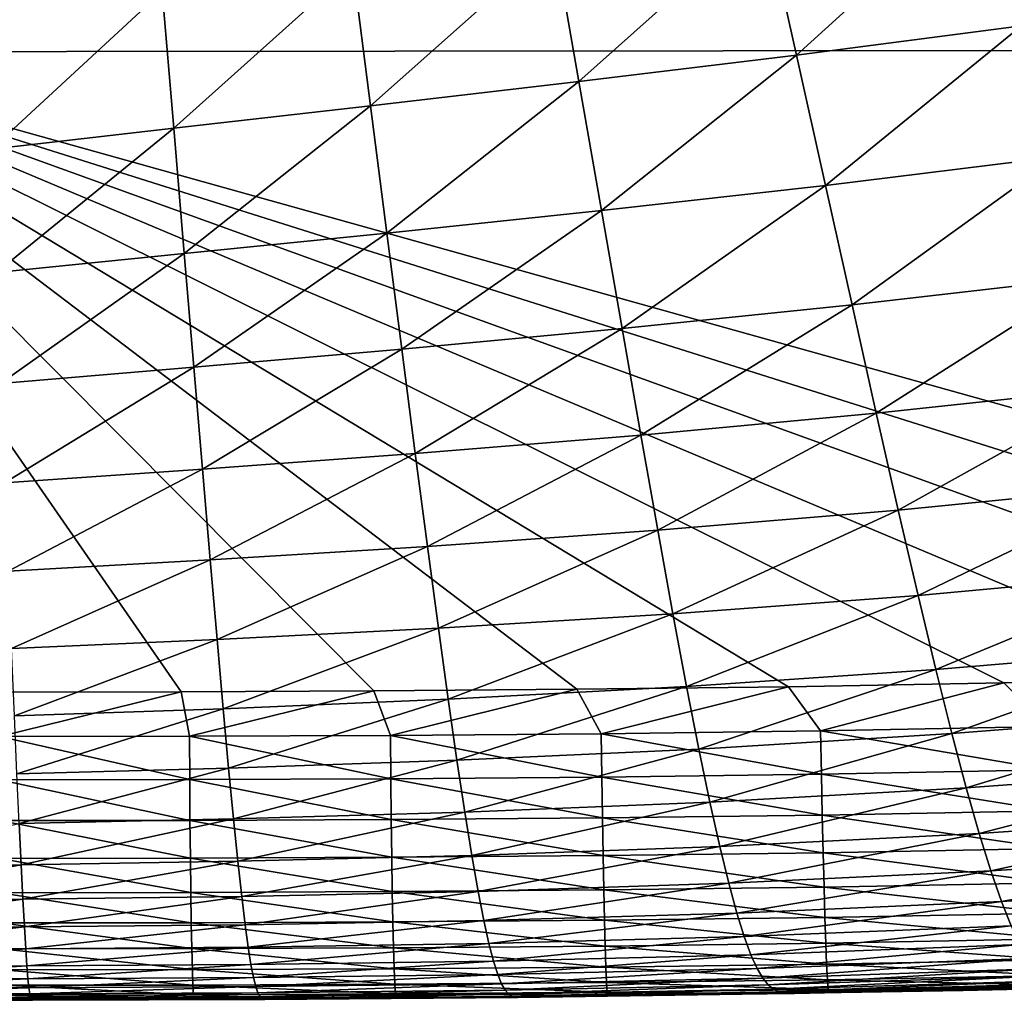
# Model space of a CAD drawing. Header units: metres. Extents: x -105 to 105, y -68 to 103.
# Tile 348 of 416: x 85.96 to 89.17, y 36.69 to 39.89. Entities that reach past the tile are written whole.
import ezdxf

# ---------------------------------------------------------------- set-up
doc = ezdxf.new("R2010")
doc.units = ezdxf.units.M
doc.layers.add('solid_FIT-BATH-150_SW0001_01', color=7, linetype='CONTINUOUS')

msp = doc.modelspace()

# ---------------------------------------------------------------- linework, layer by layer
at = {"layer": 'solid_FIT-BATH-150_SW0001_01'}
for points in [[(85.039665, 39.784367, 16.539719), (87.52417, 44.988106, 16.558586), (79.768669, 44.983898, 16.469151)], [(85.039665, 39.784367, 16.539719), (92.533432, 39.791576, 16.643263), (87.52417, 44.988106, 16.558586)], [(92.533432, 39.791576, 16.643263), (95.279671, 44.99313, 16.665361), (87.52417, 44.988106, 16.558586)], [(89.09874, 40.324898, -18.161051), (89.823616, 40.43063, -18.156891), (89.224876, 39.869209, -17.769283)], [(88.389565, 40.228962, -18.161034), (89.09874, 40.324898, -18.161051), (88.492157, 39.773613, -17.765261)], [(89.09874, 40.324898, -18.161051), (89.224876, 39.869209, -17.769283), (88.492157, 39.773613, -17.765261)], [(87.70266, 40.140938, -18.156631), (88.389565, 40.228962, -18.161034), (87.782494, 39.687355, -17.756115)], [(88.389565, 40.228962, -18.161034), (88.492157, 39.773613, -17.765261), (87.782494, 39.687355, -17.756115)], [(87.044937, 40.059093, -18.14764), (87.70266, 40.140938, -18.156631), (87.102974, 39.608574, -17.741697)], [(87.70266, 40.140938, -18.156631), (87.782494, 39.687355, -17.756115), (87.102974, 39.608574, -17.741697)], [(86.424004, 39.982014, -18.133867), (87.044937, 40.059093, -18.14764), (86.461357, 39.535622, -17.721958)], [(87.044937, 40.059093, -18.14764), (87.102974, 39.608574, -17.741697), (86.461357, 39.535622, -17.721958)], [(85.847511, 39.908306, -18.115124), (86.424004, 39.982014, -18.133867), (85.865486, 39.466866, -17.696856)], [(86.424004, 39.982014, -18.133867), (86.461357, 39.535622, -17.721958), (85.865486, 39.466866, -17.696856)], [(88.492157, 39.773613, -17.765261), (89.224876, 39.869209, -17.769283), (88.586693, 39.348991, -17.308622)], [(89.224876, 39.869209, -17.769283), (89.341217, 39.44215, -17.315823), (88.586693, 39.348991, -17.308622)], [(91.998947, 37.841114, 16.636776), (92.533432, 39.791576, 16.643263), (85.039665, 39.784367, 16.539719)], [(91.321701, 37.80249, 16.626656), (91.998947, 37.841114, 16.636776), (85.039665, 39.784367, 16.539719)], [(90.610786, 37.771179, 16.616184), (91.321701, 37.80249, 16.626656), (85.039665, 39.784367, 16.539719)], [(89.882706, 37.746689, 16.605629), (90.610786, 37.771179, 16.616184), (85.039665, 39.784367, 16.539719)], [(89.168228, 37.727592, 16.595432), (89.882706, 37.746689, 16.605629), (85.039665, 39.784367, 16.539719)], [(88.466019, 37.71476, 16.585569), (89.168228, 37.727592, 16.595432), (85.039665, 39.784367, 16.539719)], [(87.775406, 37.707214, 16.576021), (88.466019, 37.71476, 16.585569), (85.039665, 39.784367, 16.539719)], [(87.113815, 37.702015, 16.567015), (87.775406, 37.707214, 16.576021), (85.039665, 39.784367, 16.539719)], [(86.485527, 37.698437, 16.558586), (87.113815, 37.702015, 16.567015), (85.039665, 39.784367, 16.539719)], [(85.885056, 37.697407, 16.550648), (86.485527, 37.698437, 16.558586), (85.039665, 39.784367, 16.539719)], [(87.782494, 39.687355, -17.756115), (88.492157, 39.773613, -17.765261), (87.855957, 39.266712, -17.295803)], [(88.492157, 39.773613, -17.765261), (88.586693, 39.348991, -17.308622), (87.855957, 39.266712, -17.295803)], [(87.102974, 39.608574, -17.741697), (87.782494, 39.687355, -17.756115), (87.156265, 39.193314, -17.277277)], [(87.782494, 39.687355, -17.756115), (87.855957, 39.266712, -17.295803), (87.156265, 39.193314, -17.277277)], [(86.461357, 39.535622, -17.721958), (87.102974, 39.608574, -17.741697), (86.495567, 39.126873, -17.253126)], [(87.102974, 39.608574, -17.741697), (87.156265, 39.193314, -17.277277), (86.495567, 39.126873, -17.253126)], [(85.865486, 39.466866, -17.696856), (86.461357, 39.535622, -17.721958), (85.881889, 39.065483, -17.223459)], [(86.461357, 39.535622, -17.721958), (86.495567, 39.126873, -17.253126), (85.881889, 39.065483, -17.223459)], [(88.586693, 39.348991, -17.308622), (89.341217, 39.44215, -17.315823), (88.673195, 38.959087, -16.786617)], [(89.341217, 39.44215, -17.315823), (89.447815, 39.048489, -16.795965), (88.673195, 38.959087, -16.786617)], [(87.855957, 39.266712, -17.295803), (88.586693, 39.348991, -17.308622), (87.923042, 38.882046, -16.771439)], [(88.586693, 39.348991, -17.308622), (88.673195, 38.959087, -16.786617), (87.923042, 38.882046, -16.771439)], [(87.156265, 39.193314, -17.277277), (87.855957, 39.266712, -17.295803), (87.204796, 38.815216, -16.750397)], [(87.855957, 39.266712, -17.295803), (87.923042, 38.882046, -16.771439), (87.204796, 38.815216, -16.750397)], [(86.495567, 39.126873, -17.253126), (87.156265, 39.193314, -17.277277), (86.526604, 38.756409, -16.723694)], [(87.156265, 39.193314, -17.277277), (87.204796, 38.815216, -16.750397), (86.526604, 38.756409, -16.723694)], [(85.881889, 39.065483, -17.223459), (86.495567, 39.126873, -17.253126), (85.896683, 38.703423, -16.691561)], [(86.495567, 39.126873, -17.253126), (86.526604, 38.756409, -16.723694), (85.896683, 38.703423, -16.691561)], [(88.673195, 38.959087, -16.786617), (89.447815, 39.048489, -16.795965), (88.751984, 38.606155, -16.195921)], [(89.447815, 39.048489, -16.795965), (89.545029, 38.691086, -16.206333), (88.751984, 38.606155, -16.195921)], [(87.923042, 38.882046, -16.771439), (88.673195, 38.959087, -16.786617), (87.984024, 38.534897, -16.179743)], [(88.673195, 38.959087, -16.786617), (88.751984, 38.606155, -16.195921), (87.984024, 38.534897, -16.179743)], [(87.204796, 38.815216, -16.750397), (87.923042, 38.882046, -16.771439), (87.248802, 38.475006, -16.157824)], [(87.923042, 38.882046, -16.771439), (87.984024, 38.534897, -16.179743), (87.248802, 38.475006, -16.157824)], [(86.526604, 38.756409, -16.723694), (87.204796, 38.815216, -16.750397), (86.554649, 38.424038, -16.130453)], [(87.204796, 38.815216, -16.750397), (87.248802, 38.475006, -16.157824), (86.554649, 38.424038, -16.130453)], [(85.896683, 38.703423, -16.691561), (86.526604, 38.756409, -16.723694), (85.909996, 38.379528, -16.097952)], [(86.526604, 38.756409, -16.723694), (86.554649, 38.424038, -16.130453), (85.909996, 38.379528, -16.097952)], [(88.751984, 38.606155, -16.195921), (89.545029, 38.691086, -16.206333), (88.823418, 38.290771, -15.534307)], [(89.545029, 38.691086, -16.206333), (89.633286, 38.370945, -15.544791), (88.823418, 38.290771, -15.534307)], [(87.984024, 38.534897, -16.179743), (88.751984, 38.606155, -16.195921), (88.039215, 38.225353, -15.51836)], [(88.751984, 38.606155, -16.195921), (88.823418, 38.290771, -15.534307), (88.039215, 38.225353, -15.51836)], [(87.248802, 38.475006, -16.157824), (87.984024, 38.534897, -16.179743), (87.288506, 38.172241, -15.49702)], [(87.984024, 38.534897, -16.179743), (88.039215, 38.225353, -15.51836), (87.288506, 38.172241, -15.49702)], [(86.554649, 38.424038, -16.130453), (87.248802, 38.475006, -16.157824), (86.579857, 38.128761, -15.470634)], [(87.248802, 38.475006, -16.157824), (87.288506, 38.172241, -15.49702), (86.579857, 38.128761, -15.470634)], [(85.909996, 38.379528, -16.097952), (86.554649, 38.424038, -16.130453), (85.921906, 38.092216, -15.439588)], [(86.554649, 38.424038, -16.130453), (86.579857, 38.128761, -15.470634), (85.921906, 38.092216, -15.439588)], [(88.823418, 38.290771, -15.534307), (89.633286, 38.370945, -15.544791), (88.887909, 38.012852, -14.799852)], [(89.633286, 38.370945, -15.544791), (89.713066, 38.088333, -14.809546), (88.887909, 38.012852, -14.799852)], [(88.039215, 38.225353, -15.51836), (88.823418, 38.290771, -15.534307), (88.088936, 37.952953, -14.785179)], [(88.823418, 38.290771, -15.534307), (88.887909, 38.012852, -14.799852), (88.088936, 37.952953, -14.785179)], [(87.288506, 38.172241, -15.49702), (88.039215, 38.225353, -15.51836), (87.324173, 37.906048, -14.765628)], [(88.039215, 38.225353, -15.51836), (88.088936, 37.952953, -14.785179), (87.324173, 37.906048, -14.765628)], [(86.579857, 38.128761, -15.470634), (87.288506, 38.172241, -15.49702), (86.602402, 37.869278, -14.741579)], [(87.288506, 38.172241, -15.49702), (87.324173, 37.906048, -14.765628), (86.602402, 37.869278, -14.741579)], [(85.921906, 38.092216, -15.439588), (86.579857, 38.128761, -15.470634), (85.932503, 37.839745, -14.713444)], [(86.579857, 38.128761, -15.470634), (86.602402, 37.869278, -14.741579), (85.932503, 37.839745, -14.713444)], [(88.887909, 38.012852, -14.799852), (89.713066, 38.088333, -14.809546), (88.945976, 37.770737, -13.991302)], [(89.713066, 38.088333, -14.809546), (89.784958, 37.841759, -13.999572), (88.945976, 37.770737, -13.991302)], [(88.088936, 37.952953, -14.785179), (88.887909, 38.012852, -14.799852), (88.133614, 37.715881, -13.978632)], [(88.887909, 38.012852, -14.799852), (88.945976, 37.770737, -13.991302), (88.133614, 37.715881, -13.978632)], [(87.324173, 37.906048, -14.765628), (88.088936, 37.952953, -14.785179), (87.35611, 37.674492, -13.961689)], [(88.088936, 37.952953, -14.785179), (88.133614, 37.715881, -13.978632), (87.35611, 37.674492, -13.961689)], [(86.602402, 37.869278, -14.741579), (87.324173, 37.906048, -14.765628), (86.62249, 37.643551, -13.940858)], [(87.324173, 37.906048, -14.765628), (87.35611, 37.674492, -13.961689), (86.62249, 37.643551, -13.940858)], [(85.932503, 37.839745, -14.713444), (86.602402, 37.869278, -14.741579), (85.941872, 37.62001, -13.916553)], [(86.602402, 37.869278, -14.741579), (86.62249, 37.643551, -13.940858), (85.941872, 37.62001, -13.916553)], [(88.945976, 37.770737, -13.991302), (89.784958, 37.841759, -13.999572), (88.998161, 37.562435, -13.107389)], [(89.784958, 37.841759, -13.999572), (89.849632, 37.629368, -13.113843), (88.998161, 37.562435, -13.107389)], [(88.133614, 37.715881, -13.978632), (88.945976, 37.770737, -13.991302), (88.173698, 37.512058, -13.097138)], [(88.945976, 37.770737, -13.991302), (88.998161, 37.562435, -13.107389), (88.173698, 37.512058, -13.097138)], [(88.570221, 37.571136, 16.576321), (89.168228, 37.727592, 16.595432), (88.466019, 37.71476, 16.585569)], [(88.570221, 37.571136, 16.576321), (89.309761, 37.585266, 16.586742), (89.168228, 37.727592, 16.595432)], [(89.309761, 37.585266, 16.586742), (89.882706, 37.746689, 16.605629), (89.168228, 37.727592, 16.595432)], [(85.89283, 37.552723, 16.540028), (86.485527, 37.698437, 16.558586), (85.885056, 37.697407, 16.550648)], [(85.89283, 37.552723, 16.540028), (86.512505, 37.553669, 16.548231), (86.485527, 37.698437, 16.558586)], [(86.512505, 37.553669, 16.548231), (87.113815, 37.702015, 16.567015), (86.485527, 37.698437, 16.558586)], [(86.512505, 37.553669, 16.548231), (87.167816, 37.556381, 16.557035), (87.113815, 37.702015, 16.567015)], [(87.167816, 37.556381, 16.557035), (87.775406, 37.707214, 16.576021), (87.113815, 37.702015, 16.567015)], [(87.167816, 37.556381, 16.557035), (87.854973, 37.561871, 16.566408), (87.775406, 37.707214, 16.576021)], [(87.35611, 37.674492, -13.961689), (88.133614, 37.715881, -13.978632), (87.384666, 37.475426, -13.083224)], [(88.133614, 37.715881, -13.978632), (88.173698, 37.512058, -13.097138), (87.384666, 37.475426, -13.083224)], [(87.854973, 37.561871, 16.566408), (88.466019, 37.71476, 16.585569), (87.775406, 37.707214, 16.576021)], [(87.854973, 37.561871, 16.566408), (88.570221, 37.571136, 16.576321), (88.466019, 37.71476, 16.585569)], [(86.62249, 37.643551, -13.940858), (87.35611, 37.674492, -13.961689), (86.640358, 37.449406, -13.066021)], [(87.35611, 37.674492, -13.961689), (87.384666, 37.475426, -13.083224), (86.640358, 37.449406, -13.066021)], [(85.941872, 37.62001, -13.916553), (86.62249, 37.643551, -13.940858), (85.95015, 37.430843, -13.045927)], [(86.62249, 37.643551, -13.940858), (86.640358, 37.449406, -13.066021), (85.95015, 37.430843, -13.045927)], [(88.998161, 37.562435, -13.107389), (89.849632, 37.629368, -13.113843), (89.045074, 37.385475, -12.14584)], [(89.849632, 37.629368, -13.113843), (89.907791, 37.448708, -12.150236), (89.045074, 37.385475, -12.14584)], [(87.856819, 37.42067, 16.535028), (87.854973, 37.561871, 16.566408), (87.167816, 37.556381, 16.557035)], [(88.572876, 37.42992, 16.54495), (88.570221, 37.571136, 16.576321), (87.854973, 37.561871, 16.566408)], [(87.856819, 37.42067, 16.535028), (88.572876, 37.42992, 16.54495), (87.854973, 37.561871, 16.566408)], [(88.173698, 37.512058, -13.097138), (88.998161, 37.562435, -13.107389), (88.209663, 37.339005, -12.138228)], [(88.998161, 37.562435, -13.107389), (89.045074, 37.385475, -12.14584), (88.209663, 37.339005, -12.138228)], [(89.313423, 37.444031, 16.555382), (89.309761, 37.585266, 16.586742), (88.570221, 37.571136, 16.576321)], [(88.572876, 37.42992, 16.54495), (89.313423, 37.444031, 16.555382), (88.570221, 37.571136, 16.576321)], [(86.513283, 37.412498, 16.516834), (86.512505, 37.553669, 16.548231), (85.89283, 37.552723, 16.540028)], [(85.893341, 37.411564, 16.508623), (86.513283, 37.412498, 16.516834), (85.89283, 37.552723, 16.540028)], [(87.169029, 37.415199, 16.525646), (87.167816, 37.556381, 16.557035), (86.512505, 37.553669, 16.548231)], [(86.513283, 37.412498, 16.516834), (87.169029, 37.415199, 16.525646), (86.512505, 37.553669, 16.548231)], [(87.169029, 37.415199, 16.525646), (87.856819, 37.42067, 16.535028), (87.167816, 37.556381, 16.557035)], [(87.384666, 37.475426, -13.083224), (88.173698, 37.512058, -13.097138), (87.410194, 37.306396, -12.127536)], [(88.173698, 37.512058, -13.097138), (88.209663, 37.339005, -12.138228), (87.410194, 37.306396, -12.127536)], [(86.640358, 37.449406, -13.066021), (87.384666, 37.475426, -13.083224), (86.656235, 37.284447, -12.114108)], [(87.384666, 37.475426, -13.083224), (87.410194, 37.306396, -12.127536), (86.656235, 37.284447, -12.114108)], [(85.95015, 37.430843, -13.045927), (86.640358, 37.449406, -13.066021), (85.957443, 37.269913, -12.098313)], [(86.640358, 37.449406, -13.066021), (86.656235, 37.284447, -12.114108), (85.957443, 37.269913, -12.098313)], [(89.317177, 37.311089, 16.504854), (89.313423, 37.444031, 16.555382), (88.572876, 37.42992, 16.54495)], [(89.045074, 37.385475, -12.14584), (89.907791, 37.448708, -12.150236), (89.087265, 37.237118, -11.10387)], [(89.907791, 37.448708, -12.150236), (89.960129, 37.297005, -11.106084), (89.087265, 37.237118, -11.10387)], [(86.514297, 37.27961, 16.466301), (86.513283, 37.412498, 16.516834), (85.893341, 37.411564, 16.508623)], [(85.894096, 37.278683, 16.458084), (86.514297, 37.27961, 16.466301), (85.893341, 37.411564, 16.508623)], [(87.170464, 37.282299, 16.475117), (87.169029, 37.415199, 16.525646), (86.513283, 37.412498, 16.516834)], [(86.514297, 37.27961, 16.466301), (87.170464, 37.282299, 16.475117), (86.513283, 37.412498, 16.516834)], [(87.858841, 37.287758, 16.484501), (87.856819, 37.42067, 16.535028), (87.169029, 37.415199, 16.525646)], [(87.170464, 37.282299, 16.475117), (87.858841, 37.287758, 16.484501), (87.169029, 37.415199, 16.525646)], [(88.575661, 37.296993, 16.494425), (88.572876, 37.42992, 16.54495), (87.856819, 37.42067, 16.535028)], [(87.858841, 37.287758, 16.484501), (88.575661, 37.296993, 16.494425), (87.856819, 37.42067, 16.535028)], [(88.575661, 37.296993, 16.494425), (89.317177, 37.311089, 16.504854), (88.572876, 37.42992, 16.54495)], [(88.209663, 37.339005, -12.138228), (89.045074, 37.385475, -12.14584), (88.241936, 37.194038, -11.098989)], [(89.045074, 37.385475, -12.14584), (89.087265, 37.237118, -11.10387), (88.241936, 37.194038, -11.098989)], [(87.410194, 37.306396, -12.127536), (88.209663, 37.339005, -12.138228), (87.433006, 37.164803, -11.091563)], [(88.209663, 37.339005, -12.138228), (88.241936, 37.194038, -11.098989), (87.433006, 37.164803, -11.091563)], [(86.656235, 37.284447, -12.114108), (87.410194, 37.306396, -12.127536), (86.670319, 37.14616, -11.081903)], [(87.410194, 37.306396, -12.127536), (87.433006, 37.164803, -11.091563), (86.670319, 37.14616, -11.081903)], [(89.320953, 37.187992, 16.436712), (89.317177, 37.311089, 16.504854), (88.575661, 37.296993, 16.494425)], [(86.515518, 37.156551, 16.398182), (86.514297, 37.27961, 16.466301), (85.894096, 37.278683, 16.458084)], [(85.895081, 37.155636, 16.389963), (86.515518, 37.156551, 16.398182), (85.894096, 37.278683, 16.458084)], [(85.957443, 37.269913, -12.098313), (86.656235, 37.284447, -12.114108), (85.963852, 37.134827, -11.070333)], [(86.656235, 37.284447, -12.114108), (86.670319, 37.14616, -11.081903), (85.963852, 37.134827, -11.070333)], [(87.172073, 37.159233, 16.406998), (87.170464, 37.282299, 16.475117), (86.514297, 37.27961, 16.466301)], [(86.515518, 37.156551, 16.398182), (87.172073, 37.159233, 16.406998), (86.514297, 37.27961, 16.466301)], [(87.861, 37.16468, 16.416378), (87.858841, 37.287758, 16.484501), (87.170464, 37.282299, 16.475117)], [(87.172073, 37.159233, 16.406998), (87.861, 37.16468, 16.416378), (87.170464, 37.282299, 16.475117)], [(88.578545, 37.173904, 16.426294), (88.575661, 37.296993, 16.494425), (87.858841, 37.287758, 16.484501)], [(87.861, 37.16468, 16.416378), (88.578545, 37.173904, 16.426294), (87.858841, 37.287758, 16.484501)], [(88.578545, 37.173904, 16.426294), (89.320953, 37.187992, 16.436712), (88.575661, 37.296993, 16.494425)], [(89.087265, 37.237118, -11.10387), (89.960129, 37.297005, -11.106084), (89.125305, 37.114628, -9.978695)], [(89.960129, 37.297005, -11.106084), (90.007362, 37.171505, -9.978717), (89.125305, 37.114628, -9.978695)], [(85.957443, 37.269913, -12.098313), (85.963852, 37.134827, -11.070333), (85.323555, 37.127529, -11.057188)], [(88.241936, 37.194038, -11.098989), (89.087265, 37.237118, -11.10387), (88.270966, 37.074474, -9.976502)], [(89.087265, 37.237118, -11.10387), (89.125305, 37.114628, -9.978695), (88.270966, 37.074474, -9.976502)], [(87.433006, 37.164803, -11.091563), (88.241936, 37.194038, -11.098989), (87.453423, 37.048031, -9.972247)], [(88.241936, 37.194038, -11.098989), (88.270966, 37.074474, -9.976502), (87.453423, 37.048031, -9.972247)], [(89.324699, 37.07629, 16.352512), (89.320953, 37.187992, 16.436712), (88.578545, 37.173904, 16.426294)], [(86.516922, 37.044876, 16.314024), (86.515518, 37.156551, 16.398182), (85.895081, 37.155636, 16.389963)], [(85.896263, 37.043968, 16.305807), (86.516922, 37.044876, 16.314024), (85.895081, 37.155636, 16.389963)], [(85.963852, 37.134827, -11.070333), (86.670319, 37.14616, -11.081903), (85.96946, 37.023182, -9.958603)], [(86.670319, 37.14616, -11.081903), (86.682823, 37.032036, -9.966188), (85.96946, 37.023182, -9.958603)], [(87.173843, 37.047546, 16.322838), (87.172073, 37.159233, 16.406998), (86.515518, 37.156551, 16.398182)], [(86.516922, 37.044876, 16.314024), (87.173843, 37.047546, 16.322838), (86.515518, 37.156551, 16.398182)], [(86.670319, 37.14616, -11.081903), (87.433006, 37.164803, -11.091563), (86.682823, 37.032036, -9.966188)], [(87.433006, 37.164803, -11.091563), (87.453423, 37.048031, -9.972247), (86.682823, 37.032036, -9.966188)], [(87.863274, 37.05299, 16.332211), (87.861, 37.16468, 16.416378), (87.172073, 37.159233, 16.406998)], [(87.173843, 37.047546, 16.322838), (87.863274, 37.05299, 16.332211), (87.172073, 37.159233, 16.406998)], [(88.581474, 37.062206, 16.342115), (88.578545, 37.173904, 16.426294), (87.861, 37.16468, 16.416378)], [(87.863274, 37.05299, 16.332211), (88.581474, 37.062206, 16.342115), (87.861, 37.16468, 16.416378)], [(88.581474, 37.062206, 16.342115), (89.324699, 37.07629, 16.352512), (88.578545, 37.173904, 16.426294)], [(89.125305, 37.114628, -9.978695), (90.007362, 37.171505, -9.978717), (89.159821, 37.015274, -8.767528)], [(90.007362, 37.171505, -9.978717), (90.050224, 37.069439, -8.765461), (89.159821, 37.015274, -8.767528)], [(85.32357, 37.099812, -10.804422), (85.323555, 37.127529, -11.057188), (85.963852, 37.134827, -11.070333)], [(85.323586, 37.060524, -10.416394), (85.32357, 37.099812, -10.804422), (85.963852, 37.134827, -11.070333)], [(85.323608, 37.023834, -10.016867), (85.323586, 37.060524, -10.416394), (85.963852, 37.134827, -11.070333)], [(85.323608, 37.023834, -10.016867), (85.963852, 37.134827, -11.070333), (85.323616, 37.018032, -9.949883)], [(85.963852, 37.134827, -11.070333), (85.96946, 37.023182, -9.958603), (85.323616, 37.018032, -9.949883)], [(88.270966, 37.074474, -9.976502), (89.125305, 37.114628, -9.978695), (88.297241, 36.977634, -8.767854)], [(89.125305, 37.114628, -9.978695), (89.159821, 37.015274, -8.767528), (88.297241, 36.977634, -8.767854)], [(87.175728, 36.948795, 16.224186), (87.173843, 37.047546, 16.322838), (86.516922, 37.044876, 16.314024)], [(86.682823, 37.032036, -9.966188), (87.453423, 37.048031, -9.972247), (86.693985, 36.93956, -8.763747)], [(87.453423, 37.048031, -9.972247), (87.471802, 36.953484, -8.766524), (86.693985, 36.93956, -8.763747)], [(87.865616, 36.954231, 16.233549), (87.863274, 37.05299, 16.332211), (87.173843, 37.047546, 16.322838)], [(87.175728, 36.948795, 16.224186), (87.865616, 36.954231, 16.233549), (87.173843, 37.047546, 16.322838)], [(87.453423, 37.048031, -9.972247), (88.270966, 37.074474, -9.976502), (87.471802, 36.953484, -8.766524)], [(88.270966, 37.074474, -9.976502), (88.297241, 36.977634, -8.767854), (87.471802, 36.953484, -8.766524)], [(88.584404, 36.963451, 16.243435), (88.581474, 37.062206, 16.342115), (87.863274, 37.05299, 16.332211)], [(87.865616, 36.954231, 16.233549), (88.584404, 36.963451, 16.243435), (87.863274, 37.05299, 16.332211)], [(89.328354, 36.977531, 16.253805), (89.324699, 37.07629, 16.352512), (88.581474, 37.062206, 16.342115)], [(88.584404, 36.963451, 16.243435), (89.328354, 36.977531, 16.253805), (88.581474, 37.062206, 16.342115)], [(89.159821, 37.015274, -8.767528), (90.050224, 37.069439, -8.765461), (89.191338, 36.93634, -7.467598)], [(85.323631, 36.989639, -9.605313), (85.323616, 37.018032, -9.949883), (85.96946, 37.023182, -9.958603)], [(85.323662, 36.957897, -9.182086), (85.323631, 36.989639, -9.605313), (85.96946, 37.023182, -9.958603)], [(85.323662, 36.957897, -9.182086), (85.96946, 37.023182, -9.958603), (85.323692, 36.929016, -8.754683)], [(85.96946, 37.023182, -9.958603), (85.974403, 36.932583, -8.759744), (85.323692, 36.929016, -8.754683)], [(86.518486, 36.946129, 16.21538), (86.516922, 37.044876, 16.314024), (85.896263, 37.043968, 16.305807)], [(85.897629, 36.945229, 16.207165), (86.518486, 36.946129, 16.21538), (85.896263, 37.043968, 16.305807)], [(85.96946, 37.023182, -9.958603), (86.682823, 37.032036, -9.966188), (85.974403, 36.932583, -8.759744)], [(86.682823, 37.032036, -9.966188), (86.693985, 36.93956, -8.763747), (85.974403, 36.932583, -8.759744)], [(86.518486, 36.946129, 16.21538), (87.175728, 36.948795, 16.224186), (86.516922, 37.044876, 16.314024)], [(88.297241, 36.977634, -8.767854), (89.159821, 37.015274, -8.767528), (88.321175, 36.90086, -7.470162)], [(89.159821, 37.015274, -8.767528), (89.191338, 36.93634, -7.467598), (88.321175, 36.90086, -7.470162)], [(86.693985, 36.93956, -8.763747), (87.471802, 36.953484, -8.766524), (86.703995, 36.866253, -7.471452)], [(87.471802, 36.953484, -8.766524), (87.488449, 36.878574, -7.471395), (86.703995, 36.866253, -7.471452)], [(87.867989, 36.869965, 16.121944), (87.865616, 36.954231, 16.233549), (87.175728, 36.948795, 16.224186)], [(87.471802, 36.953484, -8.766524), (88.297241, 36.977634, -8.767854), (87.488449, 36.878574, -7.471395)], [(88.297241, 36.977634, -8.767854), (88.321175, 36.90086, -7.470162), (87.488449, 36.878574, -7.471395)], [(88.58728, 36.879185, 16.131805), (88.584404, 36.963451, 16.243435), (87.865616, 36.954231, 16.233549)], [(87.867989, 36.869965, 16.121944), (88.58728, 36.879185, 16.131805), (87.865616, 36.954231, 16.233549)], [(89.331863, 36.893276, 16.142143), (89.328354, 36.977531, 16.253805), (88.584404, 36.963451, 16.243435)], [(88.58728, 36.879185, 16.131805), (89.331863, 36.893276, 16.142143), (88.584404, 36.963451, 16.243435)], [(85.323723, 36.901363, -8.298788), (85.323692, 36.929016, -8.754683), (85.974403, 36.932583, -8.759744)], [(85.323746, 36.87635, -7.837328), (85.323723, 36.901363, -8.298788), (85.974403, 36.932583, -8.759744)], [(85.323746, 36.87635, -7.837328), (85.974403, 36.932583, -8.759744), (85.323776, 36.858318, -7.468793)], [(85.974403, 36.932583, -8.759744), (85.978775, 36.860653, -7.470497), (85.323776, 36.858318, -7.468793)], [(86.520187, 36.861862, 16.103798), (86.518486, 36.946129, 16.21538), (85.897629, 36.945229, 16.207165)], [(85.899155, 36.860966, 16.095587), (86.520187, 36.861862, 16.103798), (85.897629, 36.945229, 16.207165)], [(85.974403, 36.932583, -8.759744), (86.693985, 36.93956, -8.763747), (85.978775, 36.860653, -7.470497)], [(86.693985, 36.93956, -8.763747), (86.703995, 36.866253, -7.471452), (85.978775, 36.860653, -7.470497)], [(87.177711, 36.864525, 16.112597), (87.175728, 36.948795, 16.224186), (86.518486, 36.946129, 16.21538)], [(86.520187, 36.861862, 16.103798), (87.177711, 36.864525, 16.112597), (86.518486, 36.946129, 16.21538)], [(87.177711, 36.864525, 16.112597), (87.867989, 36.869965, 16.121944), (87.175728, 36.948795, 16.224186)], [(88.321175, 36.90086, -7.470162), (89.191338, 36.93634, -7.467598), (88.343079, 36.841606, -6.08069)], [(89.191338, 36.93634, -7.467598), (89.220276, 36.875198, -6.076202), (88.343079, 36.841606, -6.08069)], [(87.488449, 36.878574, -7.471395), (88.321175, 36.90086, -7.470162), (87.503593, 36.820847, -6.084103)], [(88.321175, 36.90086, -7.470162), (88.343079, 36.841606, -6.08069), (87.503593, 36.820847, -6.084103)], [(89.335167, 36.825069, 16.019081), (89.331863, 36.893276, 16.142143), (88.58728, 36.879185, 16.131805)], [(85.323776, 36.853405, -7.362272), (85.323776, 36.858318, -7.468793), (85.978775, 36.860653, -7.470497)], [(85.323814, 36.832462, -6.873875), (85.323776, 36.853405, -7.362272), (85.978775, 36.860653, -7.470497)], [(85.323845, 36.813416, -6.371262), (85.323814, 36.832462, -6.873875), (85.978775, 36.860653, -7.470497)], [(85.323845, 36.813416, -6.371262), (85.978775, 36.860653, -7.470497), (85.32386, 36.803738, -6.089302)], [(85.978775, 36.860653, -7.470497), (85.982635, 36.80513, -6.088113), (85.32386, 36.803738, -6.089302)], [(86.522003, 36.793617, 15.980828), (86.520187, 36.861862, 16.103798), (85.899155, 36.860966, 16.095587)], [(85.900818, 36.792725, 15.972622), (86.522003, 36.793617, 15.980828), (85.899155, 36.860966, 16.095587)], [(85.978775, 36.860653, -7.470497), (86.703995, 36.866253, -7.471452), (85.982635, 36.80513, -6.088113)], [(86.703995, 36.866253, -7.471452), (86.712997, 36.80975, -6.086541), (85.982635, 36.80513, -6.088113)], [(87.179764, 36.796284, 15.989615), (87.177711, 36.864525, 16.112597), (86.520187, 36.861862, 16.103798)], [(86.522003, 36.793617, 15.980828), (87.179764, 36.796284, 15.989615), (86.520187, 36.861862, 16.103798)], [(86.703995, 36.866253, -7.471452), (87.488449, 36.878574, -7.471395), (86.712997, 36.80975, -6.086541)], [(87.488449, 36.878574, -7.471395), (87.503593, 36.820847, -6.084103), (86.712997, 36.80975, -6.086541)], [(87.870361, 36.801731, 15.998945), (87.867989, 36.869965, 16.121944), (87.177711, 36.864525, 16.112597)], [(87.179764, 36.796284, 15.989615), (87.870361, 36.801731, 15.998945), (87.177711, 36.864525, 16.112597)], [(88.590073, 36.810963, 16.00878), (88.58728, 36.879185, 16.131805), (87.867989, 36.869965, 16.121944)], [(87.870361, 36.801731, 15.998945), (88.590073, 36.810963, 16.00878), (87.867989, 36.869965, 16.121944)], [(88.343079, 36.841606, -6.08069), (89.220276, 36.875198, -6.076202), (88.363258, 36.797348, -4.596736)], [(89.220276, 36.875198, -6.076202), (89.247017, 36.82925, -4.59065), (88.363258, 36.797348, -4.596736)], [(88.590073, 36.810963, 16.00878), (89.335167, 36.825069, 16.019081), (88.58728, 36.879185, 16.131805)], [(87.503593, 36.820847, -6.084103), (88.343079, 36.841606, -6.08069), (87.517448, 36.777866, -4.601951)], [(88.343079, 36.841606, -6.08069), (88.363258, 36.797348, -4.596736), (87.517448, 36.777866, -4.601951)], [(88.363258, 36.797348, -4.596736), (89.247017, 36.82925, -4.59065), (88.382011, 36.76556, -3.015599)], [(89.247017, 36.82925, -4.59065), (89.27195, 36.795883, -3.008254), (88.382011, 36.76556, -3.015599)], [(89.338203, 36.774467, 15.886169), (89.335167, 36.825069, 16.019081), (88.590073, 36.810963, 16.00878)], [(85.323875, 36.796158, -5.853473), (85.32386, 36.803738, -6.089302), (85.982635, 36.80513, -6.088113)], [(85.323906, 36.78059, -5.319566), (85.323875, 36.796158, -5.853473), (85.982635, 36.80513, -6.088113)], [(85.323944, 36.766659, -4.769897), (85.323906, 36.78059, -5.319566), (85.982635, 36.80513, -6.088113)], [(85.323944, 36.766659, -4.769897), (85.982635, 36.80513, -6.088113), (85.323952, 36.763039, -4.613201)], [(85.982635, 36.80513, -6.088113), (85.986061, 36.763771, -4.609967), (85.323952, 36.763039, -4.613201)], [(86.523903, 36.742954, 15.84802), (86.522003, 36.793617, 15.980828), (85.900818, 36.792725, 15.972622)], [(85.902596, 36.742062, 15.839821), (86.523903, 36.742954, 15.84802), (85.900818, 36.792725, 15.972622)], [(85.982635, 36.80513, -6.088113), (86.712997, 36.80975, -6.086541), (85.986061, 36.763771, -4.609967)], [(86.712997, 36.80975, -6.086541), (86.721138, 36.767712, -4.606343), (85.986061, 36.763771, -4.609967)], [(87.181839, 36.745625, 15.856793), (87.179764, 36.796284, 15.989615), (86.522003, 36.793617, 15.980828)], [(86.523903, 36.742954, 15.84802), (87.181839, 36.745625, 15.856793), (86.522003, 36.793617, 15.980828)], [(86.712997, 36.80975, -6.086541), (87.503593, 36.820847, -6.084103), (86.721138, 36.767712, -4.606343)], [(87.503593, 36.820847, -6.084103), (87.517448, 36.777866, -4.601951), (86.721138, 36.767712, -4.606343)], [(87.872696, 36.751083, 15.866103), (87.870361, 36.801731, 15.998945), (87.179764, 36.796284, 15.989615)], [(87.181839, 36.745625, 15.856793), (87.872696, 36.751083, 15.866103), (87.179764, 36.796284, 15.989615)], [(87.517448, 36.777866, -4.601951), (88.363258, 36.797348, -4.596736), (87.530235, 36.747204, -3.022243)], [(88.363258, 36.797348, -4.596736), (88.382011, 36.76556, -3.015599), (87.530235, 36.747204, -3.022243)], [(88.59272, 36.760334, 15.875909), (88.590073, 36.810963, 16.00878), (87.870361, 36.801731, 15.998945)], [(87.872696, 36.751083, 15.866103), (88.59272, 36.760334, 15.875909), (87.870361, 36.801731, 15.998945)], [(88.382011, 36.76556, -3.015599), (89.27195, 36.795883, -3.008254), (88.39962, 36.743729, -1.334582)], [(89.27195, 36.795883, -3.008254), (89.295464, 36.772503, -1.326329), (88.39962, 36.743729, -1.334582)], [(88.59272, 36.760334, 15.875909), (89.338203, 36.774467, 15.886169), (88.590073, 36.810963, 16.00878)], [(85.323975, 36.754269, -4.204041), (85.323952, 36.763039, -4.613201), (85.986061, 36.763771, -4.609967)], [(85.324013, 36.74332, -3.621067), (85.323975, 36.754269, -4.204041), (85.986061, 36.763771, -4.609967)], [(85.324013, 36.74332, -3.621067), (85.986061, 36.763771, -4.609967), (85.324043, 36.733978, -3.038058)], [(85.986061, 36.763771, -4.609967), (85.98912, 36.734337, -3.033432), (85.324043, 36.733978, -3.038058)], [(85.986061, 36.763771, -4.609967), (86.721138, 36.767712, -4.606343), (85.98912, 36.734337, -3.033432)], [(86.721138, 36.767712, -4.606343), (86.728561, 36.737801, -3.028185), (85.98912, 36.734337, -3.033432)], [(86.721138, 36.767712, -4.606343), (87.517448, 36.777866, -4.601951), (86.728561, 36.737801, -3.028185)], [(87.517448, 36.777866, -4.601951), (87.530235, 36.747204, -3.022243), (86.728561, 36.737801, -3.028185)], [(87.530235, 36.747204, -3.022243), (88.382011, 36.76556, -3.015599), (87.542168, 36.726425, -1.342287)], [(88.382011, 36.76556, -3.015599), (88.39962, 36.743729, -1.334582), (87.542168, 36.726425, -1.342287)], [(87.872696, 36.751083, 15.866103), (88.595184, 36.728848, 15.734743), (88.59272, 36.760334, 15.875909)], [(88.39962, 36.743729, -1.334582), (89.295464, 36.772503, -1.326329), (88.416313, 36.729561, 0.448435)], [(89.295464, 36.772503, -1.326329), (89.317825, 36.756763, 0.457221), (88.416313, 36.729561, 0.448435)], [(88.59272, 36.760334, 15.875909), (89.340927, 36.743015, 15.744962), (89.338203, 36.774467, 15.886169)], [(88.59272, 36.760334, 15.875909), (88.595184, 36.728848, 15.734743), (89.340927, 36.743015, 15.744962)], [(85.324043, 36.733711, -3.019981), (85.324043, 36.733978, -3.038058), (85.98912, 36.734337, -3.033432)], [(85.324081, 36.725342, -2.399515), (85.324043, 36.733711, -3.019981), (85.98912, 36.734337, -3.033432)], [(85.324112, 36.718121, -1.759097), (85.324081, 36.725342, -2.399515), (85.98912, 36.734337, -3.033432)], [(85.324112, 36.718121, -1.759097), (85.98912, 36.734337, -3.033432), (85.324135, 36.714275, -1.362027)], [(85.98912, 36.734337, -3.033432), (85.99189, 36.714588, -1.355889), (85.324135, 36.714275, -1.362027)], [(85.902596, 36.742062, 15.839821), (86.525864, 36.711414, 15.706922), (86.523903, 36.742954, 15.84802)], [(85.902596, 36.742062, 15.839821), (85.904472, 36.710518, 15.69873), (86.525864, 36.711414, 15.706922)], [(85.98912, 36.734337, -3.033432), (86.728561, 36.737801, -3.028185), (85.99189, 36.714588, -1.355889)], [(86.728561, 36.737801, -3.028185), (86.735413, 36.717678, -1.349401), (85.99189, 36.714588, -1.355889)], [(86.523903, 36.742954, 15.84802), (87.183929, 36.714096, 15.715682), (87.181839, 36.745625, 15.856793)], [(86.523903, 36.742954, 15.84802), (86.525864, 36.711414, 15.706922), (87.183929, 36.714096, 15.715682)], [(86.728561, 36.737801, -3.028185), (87.530235, 36.747204, -3.022243), (86.735413, 36.717678, -1.349401)], [(87.530235, 36.747204, -3.022243), (87.542168, 36.726425, -1.342287), (86.735413, 36.717678, -1.349401)], [(86.735413, 36.717678, -1.349401), (87.542168, 36.726425, -1.342287), (86.741798, 36.705189, 0.432148)], [(87.542168, 36.726425, -1.342287), (87.553406, 36.713303, 0.440053), (86.741798, 36.705189, 0.432148)], [(87.181839, 36.745625, 15.856793), (87.874947, 36.71957, 15.72497), (87.872696, 36.751083, 15.866103)], [(87.181839, 36.745625, 15.856793), (87.183929, 36.714096, 15.715682), (87.874947, 36.71957, 15.72497)], [(87.542168, 36.726425, -1.342287), (88.39962, 36.743729, -1.334582), (87.553406, 36.713303, 0.440053)], [(88.39962, 36.743729, -1.334582), (88.416313, 36.729561, 0.448435), (87.553406, 36.713303, 0.440053)], [(87.553406, 36.713303, 0.440053), (88.416313, 36.729561, 0.448435), (87.564018, 36.706017, 2.325793)], [(88.416313, 36.729561, 0.448435), (88.432159, 36.72123, 2.334414), (87.564018, 36.706017, 2.325793)], [(87.872696, 36.751083, 15.866103), (87.874947, 36.71957, 15.72497), (88.595184, 36.728848, 15.734743)], [(88.438744, 36.715485, 15.584833), (88.595184, 36.728848, 15.734743), (87.874947, 36.71957, 15.72497)], [(88.416313, 36.729561, 0.448435), (89.317825, 36.756763, 0.457221), (88.432159, 36.72123, 2.334414)], [(89.317825, 36.756763, 0.457221), (89.339119, 36.746841, 2.343306), (88.432159, 36.72123, 2.334414)], [(88.432159, 36.72123, 2.334414), (89.339119, 36.746841, 2.343306), (88.447189, 36.71701, 4.324138)], [(88.438744, 36.715485, 15.584833), (89.035522, 36.725628, 15.592934), (88.595184, 36.728848, 15.734743)], [(88.495514, 36.716377, 13.328482), (89.035522, 36.725628, 15.592934), (88.438744, 36.715485, 15.584833)], [(89.339119, 36.746841, 2.343306), (89.35936, 36.741024, 4.332665), (88.447189, 36.71701, 4.324138)], [(88.447189, 36.71701, 4.324138), (89.35936, 36.741024, 4.332665), (88.461281, 36.7155, 6.418095)], [(89.35936, 36.741024, 4.332665), (89.378365, 36.737949, 6.425789), (88.461281, 36.7155, 6.418095)], [(88.461281, 36.7155, 6.418095), (89.378365, 36.737949, 6.425789), (88.474197, 36.715462, 8.616629)], [(89.378365, 36.737949, 6.425789), (89.395798, 36.736431, 8.623048), (88.474197, 36.715462, 8.616629)], [(88.474197, 36.715462, 8.616629), (89.395798, 36.736431, 8.623048), (88.485695, 36.715927, 10.920027)], [(89.395798, 36.736431, 8.623048), (89.411293, 36.735561, 10.924818), (88.485695, 36.715927, 10.920027)], [(88.485695, 36.715927, 10.920027), (89.411293, 36.735561, 10.924818), (88.495514, 36.716377, 13.328482)], [(89.411293, 36.735561, 10.924818), (89.424362, 36.734905, 13.331494), (88.495514, 36.716377, 13.328482)], [(88.495514, 36.716377, 13.328482), (89.424362, 36.734905, 13.331494), (89.035522, 36.725628, 15.592934)], [(89.035522, 36.725628, 15.592934), (89.340927, 36.743015, 15.744962), (88.595184, 36.728848, 15.734743)], [(89.035522, 36.725628, 15.592934), (89.651199, 36.739635, 15.601396), (89.340927, 36.743015, 15.744962)], [(89.424362, 36.734905, 13.331494), (89.651199, 36.739635, 15.601396), (89.035522, 36.725628, 15.592934)], [(85.32415, 36.711983, -1.099748), (85.324135, 36.714275, -1.362027), (85.99189, 36.714588, -1.355889)], [(85.324188, 36.706875, -0.422692), (85.32415, 36.711983, -1.099748), (85.99189, 36.714588, -1.355889)], [(85.324219, 36.702728, 0.270819), (85.324188, 36.706875, -0.422692), (85.99189, 36.714588, -1.355889)], [(85.324219, 36.702728, 0.270819), (85.99189, 36.714588, -1.355889), (85.324226, 36.701977, 0.417727)], [(85.99189, 36.714588, -1.355889), (85.994431, 36.702427, 0.424792), (85.324226, 36.701977, 0.417727)], [(85.324257, 36.699455, 0.98282), (85.324226, 36.701977, 0.417727), (85.994431, 36.702427, 0.424792)], [(85.324287, 36.696972, 1.713396), (85.324257, 36.699455, 0.98282), (85.994431, 36.702427, 0.424792)], [(85.324287, 36.696972, 1.713396), (85.994431, 36.702427, 0.424792), (85.324318, 36.695522, 2.302642)], [(85.994431, 36.702427, 0.424792), (85.996765, 36.696045, 2.30975), (85.324318, 36.695522, 2.302642)], [(85.324326, 36.695206, 2.460766), (85.324318, 36.695522, 2.302642), (85.996765, 36.696045, 2.30975)], [(85.324356, 36.694061, 3.222982), (85.324326, 36.695206, 2.460766), (85.996765, 36.696045, 2.30975)], [(85.324387, 36.693455, 3.998624), (85.324356, 36.694061, 3.222982), (85.996765, 36.696045, 2.30975)], [(85.324387, 36.693455, 3.998624), (85.996765, 36.696045, 2.30975), (85.324402, 36.693344, 4.29272)], [(85.996765, 36.696045, 2.30975), (85.998932, 36.693707, 4.299949), (85.324402, 36.693344, 4.29272)], [(85.324417, 36.693283, 4.789018), (85.324402, 36.693344, 4.29272), (85.998932, 36.693707, 4.299949)], [(85.324448, 36.693451, 5.594663), (85.324417, 36.693283, 4.789018), (85.998932, 36.693707, 4.299949)], [(85.324448, 36.693451, 5.594663), (85.998932, 36.693707, 4.299949), (85.324471, 36.693859, 6.389211)], [(85.324493, 36.694458, 7.253222), (85.324471, 36.693874, 6.415935), (86.000931, 36.693966, 6.395912)], [(85.324471, 36.693874, 6.415935), (85.324471, 36.693859, 6.389211), (86.000931, 36.693966, 6.395912)], [(85.998932, 36.693707, 4.299949), (86.000931, 36.693966, 6.395912), (85.324471, 36.693859, 6.389211)], [(85.324501, 36.696293, 9.858746), (85.324493, 36.695732, 8.974037), (86.002731, 36.695518, 8.597944)], [(85.324493, 36.695732, 8.974037), (85.324501, 36.695465, 8.592007), (86.002731, 36.695518, 8.597944)], [(85.324501, 36.695107, 8.105878), (85.324493, 36.694458, 7.253222), (86.000931, 36.693966, 6.395912)], [(85.324547, 36.6968, 10.761084), (85.324501, 36.696293, 9.858746), (86.002731, 36.695518, 8.597944)], [(86.000931, 36.693966, 6.395912), (86.002731, 36.695518, 8.597944), (85.324501, 36.695465, 8.592007)], [(85.324501, 36.695107, 8.105878), (86.000931, 36.693966, 6.395912), (85.324501, 36.695465, 8.592007)], [(85.324547, 36.6968, 10.761084), (86.002731, 36.695518, 8.597944), (85.324554, 36.696873, 10.901508)], [(85.324646, 36.697254, 11.681921), (85.324554, 36.696873, 10.901508), (86.004372, 36.697342, 10.906061)], [(86.002731, 36.695518, 8.597944), (86.004372, 36.697342, 10.906061), (85.324554, 36.696873, 10.901508)], [(85.324783, 36.697659, 12.620613), (85.324646, 36.697254, 11.681921), (86.004372, 36.697342, 10.906061)], [(85.324783, 36.697659, 12.620613), (86.004372, 36.697342, 10.906061), (85.324905, 36.697926, 13.316823)], [(85.324959, 36.698021, 13.577066), (85.324905, 36.697926, 13.316823), (86.006065, 36.698856, 13.319806)], [(86.004372, 36.697342, 10.906061), (86.006065, 36.698856, 13.319806), (85.324905, 36.697926, 13.316823)], [(85.325165, 36.698345, 14.551336), (85.324959, 36.698021, 13.577066), (86.006065, 36.698856, 13.319806)], [(85.325165, 36.698345, 14.551336), (86.006065, 36.698856, 13.319806), (85.325409, 36.699547, 15.543477)], [(86.006065, 36.698856, 13.319806), (85.780807, 36.699486, 15.549541), (85.325409, 36.699547, 15.543477)], [(85.780807, 36.699486, 15.549541), (86.269714, 36.699863, 15.555931), (85.904472, 36.710518, 15.69873)], [(86.006065, 36.698856, 13.319806), (86.269714, 36.699863, 15.555931), (85.780807, 36.699486, 15.549541)], [(86.269714, 36.699863, 15.555931), (86.525864, 36.711414, 15.706922), (85.904472, 36.710518, 15.69873)], [(85.99189, 36.714588, -1.355889), (86.735413, 36.717678, -1.349401), (85.994431, 36.702427, 0.424792)], [(86.735413, 36.717678, -1.349401), (86.741798, 36.705189, 0.432148), (85.994431, 36.702427, 0.424792)], [(85.994431, 36.702427, 0.424792), (86.741798, 36.705189, 0.432148), (85.996765, 36.696045, 2.30975)], [(86.741798, 36.705189, 0.432148), (86.747772, 36.698509, 2.31754), (85.996765, 36.696045, 2.30975)], [(85.996765, 36.696045, 2.30975), (86.747772, 36.698509, 2.31754), (85.998932, 36.693707, 4.299949)], [(86.747772, 36.698509, 2.31754), (86.753387, 36.695904, 4.307675), (85.998932, 36.693707, 4.299949)], [(85.998932, 36.693707, 4.299949), (86.753387, 36.695904, 4.307675), (86.000931, 36.693966, 6.395912)], [(86.000931, 36.693966, 6.395912), (86.758614, 36.695934, 6.403059), (86.002731, 36.695518, 8.597944)], [(86.753387, 36.695904, 4.307675), (86.758614, 36.695934, 6.403059), (86.000931, 36.693966, 6.395912)], [(86.002731, 36.695518, 8.597944), (86.763374, 36.697308, 8.604001), (86.004372, 36.697342, 10.906061)], [(86.758614, 36.695934, 6.403059), (86.763374, 36.697308, 8.604001), (86.002731, 36.695518, 8.597944)], [(86.004372, 36.697342, 10.906061), (86.767654, 36.699005, 10.910605), (86.006065, 36.698856, 13.319806)], [(86.763374, 36.697308, 8.604001), (86.767654, 36.699005, 10.910605), (86.004372, 36.697342, 10.906061)], [(86.006065, 36.698856, 13.319806), (86.771538, 36.700443, 13.32263), (86.269714, 36.699863, 15.555931)], [(86.767654, 36.699005, 10.910605), (86.771538, 36.700443, 13.32263), (86.006065, 36.698856, 13.319806)], [(86.269714, 36.699863, 15.555931), (86.785706, 36.701168, 15.562653), (86.525864, 36.711414, 15.706922)], [(86.771538, 36.700443, 13.32263), (86.785706, 36.701168, 15.562653), (86.269714, 36.699863, 15.555931)], [(86.785706, 36.701168, 15.562653), (87.183929, 36.714096, 15.715682), (86.525864, 36.711414, 15.706922)], [(86.741798, 36.705189, 0.432148), (87.553406, 36.713303, 0.440053), (86.747772, 36.698509, 2.31754)], [(87.553406, 36.713303, 0.440053), (87.564018, 36.706017, 2.325793), (86.747772, 36.698509, 2.31754)], [(86.747772, 36.698509, 2.31754), (87.564018, 36.706017, 2.325793), (86.753387, 36.695904, 4.307675)], [(87.564018, 36.706017, 2.325793), (87.574043, 36.702827, 4.315773), (86.753387, 36.695904, 4.307675)], [(86.753387, 36.695904, 4.307675), (87.574043, 36.702827, 4.315773), (86.758614, 36.695934, 6.403059)], [(87.574043, 36.702827, 4.315773), (87.583427, 36.702309, 6.410486), (86.758614, 36.695934, 6.403059)], [(86.758614, 36.695934, 6.403059), (87.583427, 36.702309, 6.410486), (86.763374, 36.697308, 8.604001)], [(86.763374, 36.697308, 8.604001), (87.592003, 36.703197, 8.610255), (86.767654, 36.699005, 10.910605)], [(87.583427, 36.702309, 6.410486), (87.592003, 36.703197, 8.610255), (86.763374, 36.697308, 8.604001)], [(86.767654, 36.699005, 10.910605), (87.599663, 36.704483, 10.915275), (86.771538, 36.700443, 13.32263)], [(87.592003, 36.703197, 8.610255), (87.599663, 36.704483, 10.915275), (86.767654, 36.699005, 10.910605)], [(86.771538, 36.700443, 13.32263), (87.606346, 36.705597, 13.325524), (86.785706, 36.701168, 15.562653)], [(87.599663, 36.704483, 10.915275), (87.606346, 36.705597, 13.325524), (86.771538, 36.700443, 13.32263)], [(86.785706, 36.701168, 15.562653), (87.318138, 36.703876, 15.569703), (87.183929, 36.714096, 15.715682)], [(87.606346, 36.705597, 13.325524), (87.318138, 36.703876, 15.569703), (86.785706, 36.701168, 15.562653)], [(87.865784, 36.708447, 15.57709), (87.874947, 36.71957, 15.72497), (87.183929, 36.714096, 15.715682)], [(87.318138, 36.703876, 15.569703), (87.865784, 36.708447, 15.57709), (87.183929, 36.714096, 15.715682)], [(87.606346, 36.705597, 13.325524), (87.865784, 36.708447, 15.57709), (87.318138, 36.703876, 15.569703)], [(87.564018, 36.706017, 2.325793), (88.432159, 36.72123, 2.334414), (87.574043, 36.702827, 4.315773)], [(88.432159, 36.72123, 2.334414), (88.447189, 36.71701, 4.324138), (87.574043, 36.702827, 4.315773)], [(87.574043, 36.702827, 4.315773), (88.447189, 36.71701, 4.324138), (87.583427, 36.702309, 6.410486)], [(88.447189, 36.71701, 4.324138), (88.461281, 36.7155, 6.418095), (87.583427, 36.702309, 6.410486)], [(87.583427, 36.702309, 6.410486), (88.461281, 36.7155, 6.418095), (87.592003, 36.703197, 8.610255)], [(88.461281, 36.7155, 6.418095), (88.474197, 36.715462, 8.616629), (87.592003, 36.703197, 8.610255)], [(87.592003, 36.703197, 8.610255), (88.474197, 36.715462, 8.616629), (87.599663, 36.704483, 10.915275)], [(87.599663, 36.704483, 10.915275), (88.485695, 36.715927, 10.920027), (87.606346, 36.705597, 13.325524)], [(88.474197, 36.715462, 8.616629), (88.485695, 36.715927, 10.920027), (87.599663, 36.704483, 10.915275)], [(87.606346, 36.705597, 13.325524), (88.495514, 36.716377, 13.328482), (87.865784, 36.708447, 15.57709)], [(88.485695, 36.715927, 10.920027), (88.495514, 36.716377, 13.328482), (87.606346, 36.705597, 13.325524)], [(87.865784, 36.708447, 15.57709), (88.438744, 36.715485, 15.584833), (87.874947, 36.71957, 15.72497)], [(88.495514, 36.716377, 13.328482), (88.438744, 36.715485, 15.584833), (87.865784, 36.708447, 15.57709)]]:
    msp.add_3dface(points, dxfattribs=at)

doc.saveas('drawing.dxf')
